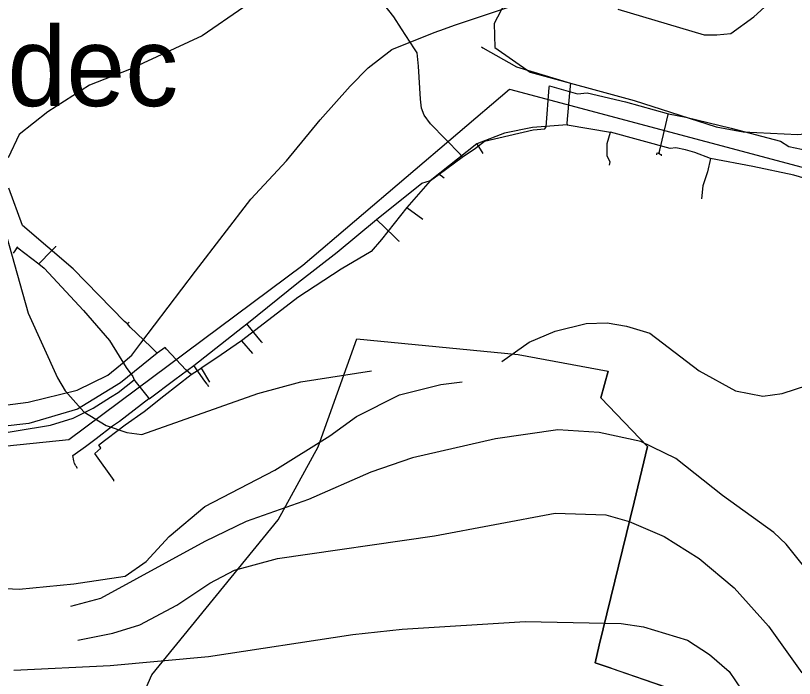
# Model space of a CAD drawing. Extents: x -662620 to -656370, y -1067090 to -1062990.
# Drawn here: x -661112.7 to -660940.7, y -1066376.6 to -1066230.3 of the extents above; entities that cross this region are included whole.
import ezdxf

# ---------------------------------------------------------------- set-up
doc = ezdxf.new("R2010")
doc.units = 0
for name, color, linetype in [('MÍSTNÍ_NÁZVY', 7, 'Continuous'), ('OBVOD_PÚ', 7, 'Continuous'), ('PLYNOVOD_-_STL', 7, 'Continuous'), ('SDELOVACÍ_VEDENÍ_-_PODZEMNÍ', 7, 'Continuous'), ('SILNICE_II__TŘÍDY_A_III__TŘÍDY', 7, 'Continuous'), ('Trvalý_trávní_porost_-_stávající', 7, 'Continuous'), ('VODNÍ_TOK', 7, 'Continuous'), ('VRSTEVNICE_ZDŮRAZNĚNÁ', 7, 'Continuous'), ('VRSTEVNICE_ZÁKLADNÍ', 7, 'Continuous')]:
    doc.layers.add(name, color=color, linetype=linetype)

msp = doc.modelspace()

# ---------------------------------------------------------------- linework, layer by layer
at = {"layer": 'OBVOD_PÚ'}
for points in [[(-661045.91, -1066325.5), (-661037.38, -1066301.6)], [(-661037.38, -1066301.6), (-661001.7, -1066305.12)], [(-661001.7, -1066305.12), (-660981.85, -1066308.8)], [(-660983.44, -1066314.69), (-660981.85, -1066308.8)], [(-660973.18, -1066325.38), (-660983.44, -1066314.69)], [(-661054.71, -1066341.61), (-661045.91, -1066325.5)], [(-660976.11, -1066337.7), (-660973.18, -1066325.38)], [(-660983.81, -1066369.27), (-660976.11, -1066337.7)], [(-661082.61, -1066375.81), (-661054.71, -1066341.61)], [(-660984.72, -1066373.16), (-660983.81, -1066369.27)], [(-660981.15, -1066374.35), (-660984.72, -1066373.16)], [(-660981.15, -1066374.35), (-660934.68, -1066390.3)], [(-661090.36, -1066393.34), (-661082.61, -1066375.81)]]:
    msp.add_lwpolyline(points, dxfattribs=at)
at = {"layer": 'PLYNOVOD_-_STL'}
for points in [[(-661027.49, -1066233.24), (-661029.15, -1066230.6), (-661031.71, -1066227.44), (-661033.75, -1066225.32)], [(-661024.01, -1066238.55), (-661024.62, -1066237.61), (-661027.49, -1066233.24)], [(-661014.05, -1066261.51), (-661014.23, -1066261.24), (-661014.24, -1066261.23), (-661014.45, -1066260.94), (-661021.06, -1066254.19), (-661022.45, -1066252.24), (-661023.04, -1066250.75), (-661023.3, -1066248.75), (-661023.74, -1066241.45), (-661024.01, -1066238.55)], [(-661014.05, -1066261.51), (-661011.11, -1066259.58), (-661009.14, -1066258.03), (-660998.38, -1066255.49), (-660995.85, -1066255.31), (-660995.51, -1066254.84), (-660994.85, -1066246.2), (-660994.77, -1066245.82), (-660988.59, -1066247.54), (-660986.46, -1066247.33), (-660978.02, -1066249.31), (-660968.5, -1066251.96)], [(-660970.55, -1066260.58), (-660970.54, -1066260.52), (-660970.42, -1066259.99), (-660968.62, -1066252.12), (-660968.5, -1066251.96)], [(-660968.5, -1066251.96), (-660964.68, -1066252.72), (-660954.68, -1066255.14), (-660943.8, -1066258), (-660941.9, -1066259.2), (-660934.92, -1066260.69), (-660918.4, -1066264.09), (-660917.63, -1066264.41)], [(-661086.53, -1066310.72), (-661086.42, -1066310.91), (-661083.45, -1066314.6), (-661083.3, -1066314.77), (-661083.19, -1066314.9), (-661077.58, -1066310.58), (-661073.37, -1066307.5), (-661062.61, -1066299.03), (-661061.64, -1066298.36), (-661050.27, -1066289.15), (-661041.66, -1066282.54), (-661033.03, -1066275.28), (-661022.97, -1066267.28), (-661021.11, -1066266.67), (-661019.18, -1066265.31), (-661014.05, -1066261.51)], [(-660971.12, -1066261.02), (-660971.08, -1066260.87), (-660971.01, -1066260.62), (-660970.97, -1066260.64)], [(-660970.6, -1066260.78), (-660970.97, -1066260.64)], [(-660970.55, -1066260.58), (-660970.6, -1066260.78)], [(-660970.6, -1066260.78), (-660970.14, -1066260.94), (-660970.16, -1066261.23)], [(-661019.18, -1066265.31), (-661018.46, -1066265.84), (-661018.37, -1066265.9)], [(-661018.37, -1066265.9), (-661018.08, -1066266.12)], [(-661028.13, -1066279.99), (-661029.11, -1066279.04), (-661033.03, -1066275.28)], [(-661028.13, -1066279.99), (-661028.02, -1066280.09)], [(-661112.23, -1066281.51), (-661112.4, -1066281.4), (-661112.91, -1066282.19), (-661113.27, -1066282.75)], [(-661112.23, -1066281.51), (-661112.23, -1066281.52)], [(-661112.23, -1066281.52), (-661107.6, -1066285.09), (-661106.42, -1066286.04), (-661097.73, -1066295.36), (-661091.95, -1066301.98), (-661088.33, -1066307.97), (-661086.82, -1066309.93), (-661086.53, -1066310.72)], [(-661103.84, -1066281.22), (-661104.81, -1066282.22), (-661107.6, -1066285.09)], [(-661103.84, -1066281.22), (-661103.83, -1066281.21)], [(-661058.36, -1066302.4), (-661059.18, -1066301.39), (-661061.64, -1066298.36)], [(-661058.36, -1066302.4), (-661058.28, -1066302.5)], [(-661201.79, -1066303.72), (-661197.48, -1066306.41), (-661193.37, -1066309.12), (-661189.72, -1066311.17), (-661184.41, -1066313.39), (-661177.05, -1066316.23), (-661170.57, -1066318.96), (-661161.9, -1066323.64), (-661157.12, -1066325.4), (-661150.59, -1066326.22), (-661142.93, -1066325.72), (-661122.63, -1066323.36), (-661120.72, -1066323.23), (-661105.01, -1066320.68), (-661100.04, -1066319.12), (-661095.57, -1066316.92), (-661091.73, -1066314.54), (-661090.08, -1066313.5), (-661086.53, -1066310.72)], [(-661070.42, -1066311.67), (-661070.91, -1066310.97), (-661073.37, -1066307.5)], [(-661070.42, -1066311.67), (-661070.09, -1066312.13)], [(-661099.43, -1066329.68), (-661099.73, -1066329.18), (-661099.85, -1066328.53), (-661100.07, -1066327.38), (-661097.3, -1066325.36), (-661094.94, -1066323.65), (-661091.33, -1066320.86), (-661089.74, -1066319.78), (-661083.3, -1066314.77)], [(-661099.43, -1066329.68), (-661099.14, -1066330.15)]]:
    msp.add_lwpolyline(points, dxfattribs=at)
at = {"layer": 'SDELOVACÍ_VEDENÍ_-_PODZEMNÍ'}
for points in [[(-661009.85, -1066237.16), (-661009.5, -1066237.42), (-661002.09, -1066241.62), (-660990.14, -1066245.21), (-660990.4, -1066247.36), (-660990.96, -1066254), (-660990.86, -1066254.37)], [(-661009.85, -1066237.16), (-661009.5, -1066237.42), (-661002.09, -1066241.62), (-660990.14, -1066245.21), (-660990.4, -1066247.36), (-660990.96, -1066254), (-660990.86, -1066254.37)], [(-661009.85, -1066237.16), (-661009.5, -1066237.42), (-661002.09, -1066241.62), (-660990.14, -1066245.21), (-660990.4, -1066247.36), (-660990.96, -1066254), (-660990.86, -1066254.37)], [(-661009.85, -1066237.16), (-661009.5, -1066237.42), (-661002.09, -1066241.62), (-660990.14, -1066245.21), (-660990.4, -1066247.36), (-660990.96, -1066254), (-660990.86, -1066254.37)], [(-660990.86, -1066254.37), (-660998.54, -1066255), (-661004.71, -1066256.21), (-661010.82, -1066258.59)], [(-660990.86, -1066254.37), (-660998.54, -1066255), (-661004.71, -1066256.21), (-661010.82, -1066258.59)], [(-660990.86, -1066254.37), (-660998.54, -1066255), (-661004.71, -1066256.21), (-661010.82, -1066258.59)], [(-660990.86, -1066254.37), (-660998.54, -1066255), (-661004.71, -1066256.21), (-661010.82, -1066258.59)], [(-660990.86, -1066254.37), (-660981.34, -1066256.02)], [(-660990.86, -1066254.37), (-660981.34, -1066256.02)], [(-660990.86, -1066254.37), (-660981.34, -1066256.02)], [(-660990.86, -1066254.37), (-660981.34, -1066256.02)], [(-660981.57, -1066263.29), (-660981.41, -1066262.59), (-660982.09, -1066261.32), (-660982.07, -1066258.54), (-660981.34, -1066256.02)], [(-660981.57, -1066263.29), (-660981.41, -1066262.59), (-660982.09, -1066261.32), (-660982.07, -1066258.54), (-660981.34, -1066256.02)], [(-660981.57, -1066263.29), (-660981.41, -1066262.59), (-660982.09, -1066261.32), (-660982.07, -1066258.54), (-660981.34, -1066256.02)], [(-660981.57, -1066263.29), (-660981.41, -1066262.59), (-660982.09, -1066261.32), (-660982.07, -1066258.54), (-660981.34, -1066256.02)], [(-660959.24, -1066261.81), (-660962.73, -1066260.49), (-660964.78, -1066259.95), (-660966.87, -1066259.51), (-660968.15, -1066259.62), (-660981.34, -1066256.02)], [(-660959.24, -1066261.81), (-660962.73, -1066260.49), (-660964.78, -1066259.95), (-660966.87, -1066259.51), (-660968.15, -1066259.62), (-660981.34, -1066256.02)], [(-660959.24, -1066261.81), (-660962.73, -1066260.49), (-660964.78, -1066259.95), (-660966.87, -1066259.51), (-660968.15, -1066259.62), (-660981.34, -1066256.02)], [(-660959.24, -1066261.81), (-660962.73, -1066260.49), (-660964.78, -1066259.95), (-660966.87, -1066259.51), (-660968.15, -1066259.62), (-660981.34, -1066256.02)], [(-661010.82, -1066258.59), (-661021.13, -1066266.79), (-661026.3, -1066272.68)], [(-661010.82, -1066258.59), (-661021.13, -1066266.79), (-661026.3, -1066272.68)], [(-661010.82, -1066258.59), (-661021.13, -1066266.79), (-661026.3, -1066272.68)], [(-661010.82, -1066258.59), (-661021.13, -1066266.79), (-661026.3, -1066272.68)], [(-661010.82, -1066258.59), (-661009.55, -1066260.72)], [(-661010.82, -1066258.59), (-661009.55, -1066260.72)], [(-661010.82, -1066258.59), (-661009.55, -1066260.72)], [(-661010.82, -1066258.59), (-661009.55, -1066260.72)], [(-660959.24, -1066261.81), (-660959.87, -1066264.79), (-660960.91, -1066267.9), (-660961.23, -1066270.71)], [(-660959.24, -1066261.81), (-660959.87, -1066264.79), (-660960.91, -1066267.9), (-660961.23, -1066270.71)], [(-660959.24, -1066261.81), (-660959.87, -1066264.79), (-660960.91, -1066267.9), (-660961.23, -1066270.71)], [(-660959.24, -1066261.81), (-660959.87, -1066264.79), (-660960.91, -1066267.9), (-660961.23, -1066270.71)], [(-660926.5, -1066269.08), (-660935.34, -1066267.11), (-660940.84, -1066265.54), (-660949.87, -1066263.62), (-660959.24, -1066261.81)], [(-660926.5, -1066269.08), (-660935.34, -1066267.11), (-660940.84, -1066265.54), (-660949.87, -1066263.62), (-660959.24, -1066261.81)], [(-660926.5, -1066269.08), (-660935.34, -1066267.11), (-660940.84, -1066265.54), (-660949.87, -1066263.62), (-660959.24, -1066261.81)], [(-660926.5, -1066269.08), (-660935.34, -1066267.11), (-660940.84, -1066265.54), (-660949.87, -1066263.62), (-660959.24, -1066261.81)], [(-661088.03, -1066298.35), (-661088.66, -1066297.78), (-661100.01, -1066286.18), (-661111.19, -1066276.61), (-661114.2, -1066268.4)], [(-661088.03, -1066298.35), (-661088.66, -1066297.78), (-661100.01, -1066286.18), (-661111.19, -1066276.61), (-661114.2, -1066268.4)], [(-661088.03, -1066298.35), (-661088.66, -1066297.78), (-661100.01, -1066286.18), (-661111.19, -1066276.61), (-661114.2, -1066268.4)], [(-661088.03, -1066298.35), (-661088.66, -1066297.78), (-661100.01, -1066286.18), (-661111.19, -1066276.61), (-661114.2, -1066268.4)], [(-661026.3, -1066272.68), (-661031.91, -1066279.71), (-661034.17, -1066282.39), (-661040.82, -1066286.24), (-661050.41, -1066292.5), (-661062.52, -1066301.82), (-661062.86, -1066302.04)], [(-661026.3, -1066272.68), (-661031.91, -1066279.71), (-661034.17, -1066282.39), (-661040.82, -1066286.24), (-661050.41, -1066292.5), (-661062.52, -1066301.82), (-661062.86, -1066302.04)], [(-661026.3, -1066272.68), (-661031.91, -1066279.71), (-661034.17, -1066282.39), (-661040.82, -1066286.24), (-661050.41, -1066292.5), (-661062.52, -1066301.82), (-661062.86, -1066302.04)], [(-661026.3, -1066272.68), (-661031.91, -1066279.71), (-661034.17, -1066282.39), (-661040.82, -1066286.24), (-661050.41, -1066292.5), (-661062.52, -1066301.82), (-661062.86, -1066302.04)], [(-661026.3, -1066272.68), (-661022.81, -1066275.22)], [(-661026.3, -1066272.68), (-661022.81, -1066275.22)], [(-661026.3, -1066272.68), (-661022.81, -1066275.22)], [(-661026.3, -1066272.68), (-661022.81, -1066275.22)], [(-661088.03, -1066298.35), (-661087.66, -1066297.97)], [(-661088.03, -1066298.35), (-661087.66, -1066297.97)], [(-661088.03, -1066298.35), (-661087.66, -1066297.97)], [(-661088.03, -1066298.35), (-661087.66, -1066297.97)], [(-661081.48, -1066304.78), (-661082.85, -1066303.39), (-661087.41, -1066299.07), (-661088.03, -1066298.35)], [(-661081.48, -1066304.78), (-661082.85, -1066303.39), (-661087.41, -1066299.07), (-661088.03, -1066298.35)], [(-661081.48, -1066304.78), (-661082.85, -1066303.39), (-661087.41, -1066299.07), (-661088.03, -1066298.35)], [(-661081.48, -1066304.78), (-661082.85, -1066303.39), (-661087.41, -1066299.07), (-661088.03, -1066298.35)], [(-661062.86, -1066302.04), (-661068.52, -1066306), (-661071.77, -1066308.1)], [(-661062.86, -1066302.04), (-661068.52, -1066306), (-661071.77, -1066308.1)], [(-661062.86, -1066302.04), (-661068.52, -1066306), (-661071.77, -1066308.1)], [(-661062.86, -1066302.04), (-661068.52, -1066306), (-661071.77, -1066308.1)], [(-661062.86, -1066302.04), (-661060.42, -1066304.89)], [(-661062.86, -1066302.04), (-661060.42, -1066304.89)], [(-661062.86, -1066302.04), (-661060.42, -1066304.89)], [(-661062.86, -1066302.04), (-661060.42, -1066304.89)], [(-661073.94, -1066309.5), (-661075.1, -1066308.47), (-661079.41, -1066303.88), (-661079.7, -1066303.55), (-661081.48, -1066304.78)], [(-661073.94, -1066309.5), (-661075.1, -1066308.47), (-661079.41, -1066303.88), (-661079.7, -1066303.55), (-661081.48, -1066304.78)], [(-661073.94, -1066309.5), (-661075.1, -1066308.47), (-661079.41, -1066303.88), (-661079.7, -1066303.55), (-661081.48, -1066304.78)], [(-661073.94, -1066309.5), (-661075.1, -1066308.47), (-661079.41, -1066303.88), (-661079.7, -1066303.55), (-661081.48, -1066304.78)], [(-661081.48, -1066304.78), (-661089.56, -1066311.32), (-661099.02, -1066317.19), (-661109.78, -1066320.34), (-661134.76, -1066323.1), (-661143.61, -1066324.64), (-661154.07, -1066324.92), (-661158.51, -1066323.69)], [(-661081.48, -1066304.78), (-661089.56, -1066311.32), (-661099.02, -1066317.19), (-661109.78, -1066320.34), (-661134.76, -1066323.1), (-661143.61, -1066324.64), (-661154.07, -1066324.92), (-661158.51, -1066323.69)], [(-661081.48, -1066304.78), (-661089.56, -1066311.32), (-661099.02, -1066317.19), (-661109.78, -1066320.34), (-661134.76, -1066323.1), (-661143.61, -1066324.64), (-661154.07, -1066324.92), (-661158.51, -1066323.69)], [(-661081.48, -1066304.78), (-661089.56, -1066311.32), (-661099.02, -1066317.19), (-661109.78, -1066320.34), (-661134.76, -1066323.1), (-661143.61, -1066324.64), (-661154.07, -1066324.92), (-661158.51, -1066323.69)], [(-661091.09, -1066333), (-661090.96, -1066332.9), (-661095.25, -1066326.94), (-661093.9, -1066325.8), (-661094.37, -1066325.04), (-661088.55, -1066320.6), (-661084.3, -1066317.68), (-661079.99, -1066314.18), (-661073.94, -1066309.5)], [(-661091.09, -1066333), (-661090.96, -1066332.9), (-661095.25, -1066326.94), (-661093.9, -1066325.8), (-661094.37, -1066325.04), (-661088.55, -1066320.6), (-661084.3, -1066317.68), (-661079.99, -1066314.18), (-661073.94, -1066309.5)], [(-661091.09, -1066333), (-661090.96, -1066332.9), (-661095.25, -1066326.94), (-661093.9, -1066325.8), (-661094.37, -1066325.04), (-661088.55, -1066320.6), (-661084.3, -1066317.68), (-661079.99, -1066314.18), (-661073.94, -1066309.5)], [(-661091.09, -1066333), (-661090.96, -1066332.9), (-661095.25, -1066326.94), (-661093.9, -1066325.8), (-661094.37, -1066325.04), (-661088.55, -1066320.6), (-661084.3, -1066317.68), (-661079.99, -1066314.18), (-661073.94, -1066309.5)], [(-661073.94, -1066309.5), (-661071.77, -1066308.1)], [(-661073.94, -1066309.5), (-661071.77, -1066308.1)], [(-661073.94, -1066309.5), (-661071.77, -1066308.1)], [(-661073.94, -1066309.5), (-661071.77, -1066308.1)], [(-661071.77, -1066308.1), (-661069.92, -1066311.17)], [(-661071.77, -1066308.1), (-661069.92, -1066311.17)], [(-661071.77, -1066308.1), (-661069.92, -1066311.17)], [(-661071.77, -1066308.1), (-661069.92, -1066311.17)]]:
    msp.add_lwpolyline(points, dxfattribs=at)
at = {"layer": 'SILNICE_II__TŘÍDY_A_III__TŘÍDY'}
msp.add_lwpolyline([(-661455.69, -1066258.23), (-661425.11, -1066264.68), (-661348.59, -1066266), (-661242.48, -1066292.61), (-661199.34, -1066308.81), (-661155.55, -1066329.47), (-661101, -1066323.85), (-661049.27, -1066285.34), (-661003.66, -1066246.5), (-660916.89, -1066269.64), (-660858.54, -1066277.24), (-660844, -1066278.23), (-660831.11, -1066280.88), (-660727.44, -1066329.77), (-660601.37, -1066369.96)], dxfattribs=at)
at = {"layer": 'Trvalý_trávní_porost_-_stávající'}
for p, q in [((-661045.91, -1066325.5), (-661037.38, -1066301.6)), ((-661037.38, -1066301.6), (-661001.7, -1066305.12)), ((-661001.7, -1066305.12), (-660981.85, -1066308.8)), ((-660981.85, -1066308.8), (-660983.44, -1066314.69)), ((-660983.44, -1066314.69), (-660973.18, -1066325.38)), ((-661054.71, -1066341.61), (-661045.91, -1066325.5)), ((-660973.18, -1066325.38), (-660976.11, -1066337.7)), ((-660976.11, -1066337.7), (-660983.81, -1066369.27)), ((-661082.61, -1066375.81), (-661054.71, -1066341.61)), ((-660983.81, -1066369.27), (-660984.72, -1066373.16)), ((-660984.72, -1066373.16), (-660981.15, -1066374.35)), ((-660981.15, -1066374.35), (-660934.68, -1066390.3)), ((-661090.36, -1066393.34), (-661082.61, -1066375.81))]:
    msp.add_line(p, q, dxfattribs=at)
msp.add_lwpolyline([(-661090.36, -1066393.34), (-661082.61, -1066375.81), (-661054.71, -1066341.61), (-661045.91, -1066325.5), (-661037.38, -1066301.6), (-661001.7, -1066305.12), (-660981.85, -1066308.8), (-660983.44, -1066314.69), (-660973.18, -1066325.38), (-660976.11, -1066337.7), (-660983.81, -1066369.27), (-660984.72, -1066373.16), (-660981.15, -1066374.35), (-660934.68, -1066390.3)], dxfattribs=at)
at = {"layer": 'VODNÍ_TOK'}
for points in [[(-660979.68, -1066228.89), (-660960.65, -1066234.51), (-660957.84, -1066234.51), (-660954.78, -1066234.21), (-660949.63, -1066230.57), (-660942.54, -1066224.05)], [(-661123.58, -1066317.39), (-661109.92, -1066315.58), (-661099.15, -1066312.95), (-661092.38, -1066309.64), (-661089.54, -1066307.34), (-661087.07, -1066305.22), (-661085.08, -1066302.59), (-661072.99, -1066286.71), (-661060.78, -1066270.81), (-661052.9, -1066262.36), (-661045.43, -1066253.27), (-661038.8, -1066245.87), (-661034.84, -1066241.79), (-661029.64, -1066237.77), (-661020.26, -1066234.02), (-661017.97, -1066233.23), (-661015.75, -1066232.4), (-661003.66, -1066228.39)]]:
    msp.add_lwpolyline(points, dxfattribs=at)
at = {"layer": 'VRSTEVNICE_ZDŮRAZNĚNÁ'}
for points in [[(-661002.44, -1066223.28), (-661007.02, -1066232.02), (-661006.9, -1066237.33), (-660999.1, -1066242.77), (-660976.07, -1066249.07), (-660958.01, -1066254.81), (-660951.99, -1066255.95), (-660939.95, -1066256.53), (-660933.93, -1066255.95), (-660927.34, -1066254.38), (-660920.89, -1066251.51), (-660908.99, -1066244.49), (-660903.55, -1066242.48), (-660896.96, -1066240.76), (-660887.64, -1066240.33), (-660878.04, -1066243.34), (-660872.31, -1066246.21), (-660866.57, -1066246.92), (-660860.84, -1066246.49), (-660854.96, -1066244.49), (-660854.1, -1066243.77)], [(-661113.08, -1066374.76), (-661091.87, -1066373.76), (-661070.08, -1066371.75), (-661038.27, -1066366.88), (-661027.37, -1066365.73), (-661000.14, -1066364.01), (-660978.93, -1066364.44), (-660974.06, -1066365.16), (-660964.31, -1066368.17), (-660959.44, -1066371.32), (-660955.14, -1066375.05), (-660948.12, -1066385.37), (-660943.39, -1066395.69), (-660936.65, -1066421.48)]]:
    msp.add_lwpolyline(points, dxfattribs=at)
at = {"layer": 'VRSTEVNICE_ZÁKLADNÍ'}
for points in [[(-661062.34, -1066228.44), (-661071.51, -1066234.74), (-661087.57, -1066242.2), (-661096.4, -1066245.67), (-661105.62, -1066251.51), (-661111.93, -1066256.53), (-661114.37, -1066261.69)], [(-661062.34, -1066228.44), (-661071.51, -1066234.74), (-661087.57, -1066242.2), (-661096.4, -1066245.67), (-661105.62, -1066251.51), (-661111.93, -1066256.53), (-661114.37, -1066261.69)], [(-661114.83, -1066278.68), (-661109.92, -1066295.94), (-661103.47, -1066310.27), (-661101.76, -1066313.14), (-661097.65, -1066317.78), (-661092.73, -1066320.73), (-661088.14, -1066322.31), (-661084.84, -1066322.74), (-661059.19, -1066313.71), (-661049.73, -1066311.13), (-661034.11, -1066308.69)], [(-661114.83, -1066278.68), (-661109.92, -1066295.94), (-661103.47, -1066310.27), (-661101.76, -1066313.14), (-661097.65, -1066317.78), (-661092.73, -1066320.73), (-661088.14, -1066322.31), (-661084.84, -1066322.74), (-661059.19, -1066313.71), (-661049.73, -1066311.13), (-661034.11, -1066308.69)], [(-661005.3, -1066306.63), (-660999.28, -1066302.39), (-660993.55, -1066299.95), (-660986.67, -1066298.23), (-660982.09, -1066298.09), (-660977.79, -1066298.81), (-660972.63, -1066300.38), (-660961.73, -1066308.69), (-660953.71, -1066313.14), (-660947.69, -1066314.28), (-660943.39, -1066313.71), (-660929.35, -1066309.12), (-660926.34, -1066308.84), (-660922.9, -1066309.41), (-660918.45, -1066312.13), (-660916.16, -1066314.57), (-660913.87, -1066318.44), (-660912.15, -1066328.76), (-660910.92, -1066330.74), (-660909.14, -1066332.34), (-660904.98, -1066334.63), (-660901.54, -1066334.92), (-660899.39, -1066333.77)], [(-661005.3, -1066306.63), (-660999.28, -1066302.39), (-660993.55, -1066299.95), (-660986.67, -1066298.23), (-660982.09, -1066298.09), (-660977.79, -1066298.81), (-660972.63, -1066300.38), (-660961.73, -1066308.69), (-660953.71, -1066313.14), (-660947.69, -1066314.28), (-660943.39, -1066313.71), (-660929.35, -1066309.12), (-660926.34, -1066308.84), (-660922.9, -1066309.41), (-660918.45, -1066312.13), (-660916.16, -1066314.57), (-660913.87, -1066318.44), (-660912.15, -1066328.76), (-660910.92, -1066330.74), (-660909.14, -1066332.34), (-660904.98, -1066334.63), (-660901.54, -1066334.92), (-660899.39, -1066333.77)], [(-661170.28, -1066337.09), (-661160.53, -1066343.02), (-661144.32, -1066351.12), (-661137.44, -1066353.98), (-661123.97, -1066356.28), (-661111.93, -1066356.85), (-661099.89, -1066355.7), (-661088.55, -1066354), (-661083.89, -1066350.76), (-661078.77, -1066345.26), (-661070.94, -1066338.65), (-661055.46, -1066330.62), (-661043.28, -1066323.03), (-661037.44, -1066318.77), (-661027.95, -1066314), (-661018.77, -1066311.7), (-661014.05, -1066311.13)], [(-661170.28, -1066337.09), (-661160.53, -1066343.02), (-661144.32, -1066351.12), (-661137.44, -1066353.98), (-661123.97, -1066356.28), (-661111.93, -1066356.85), (-661099.89, -1066355.7), (-661088.55, -1066354), (-661083.89, -1066350.76), (-661078.77, -1066345.26), (-661070.94, -1066338.65), (-661055.46, -1066330.62), (-661043.28, -1066323.03), (-661037.44, -1066318.77), (-661027.95, -1066314), (-661018.77, -1066311.7), (-661014.05, -1066311.13)], [(-660936.37, -1066354.7), (-660942.53, -1066346.96), (-660945.25, -1066344.38), (-660956.58, -1066336.21), (-660966.89, -1066328.04), (-660974.63, -1066324.32), (-660983.81, -1066322.31), (-660992.98, -1066321.74), (-661006.74, -1066323.74), (-661025.08, -1066327.9), (-661034.25, -1066331.05), (-661048.01, -1066337.07), (-661061.77, -1066341.94), (-661070.94, -1066346.39), (-661093.97, -1066358.93), (-661100.61, -1066360.72)], [(-660936.37, -1066354.7), (-660942.53, -1066346.96), (-660945.25, -1066344.38), (-660956.58, -1066336.21), (-660966.89, -1066328.04), (-660974.63, -1066324.32), (-660983.81, -1066322.31), (-660992.98, -1066321.74), (-661006.74, -1066323.74), (-661025.08, -1066327.9), (-661034.25, -1066331.05), (-661048.01, -1066337.07), (-661061.77, -1066341.94), (-661070.94, -1066346.39), (-661093.97, -1066358.93), (-661100.61, -1066360.72)], [(-661098.96, -1066368.16), (-661091.25, -1066366.61), (-661085.27, -1066364.73), (-661077.1, -1066360.43), (-661069.8, -1066355.56), (-661064.35, -1066352.69), (-661054.89, -1066350.11), (-661020.21, -1066345.1), (-660993.55, -1066340.08), (-660982.37, -1066340.51), (-660977.21, -1066341.94), (-660969.47, -1066345.24), (-660961.73, -1066350.11), (-660954, -1066356.56), (-660946.4, -1066365.02), (-660939.09, -1066375.34)], [(-661098.96, -1066368.16), (-661091.25, -1066366.61), (-661085.27, -1066364.73), (-661077.1, -1066360.43), (-661069.8, -1066355.56), (-661064.35, -1066352.69), (-661054.89, -1066350.11), (-661020.21, -1066345.1), (-660993.55, -1066340.08), (-660982.37, -1066340.51), (-660977.21, -1066341.94), (-660969.47, -1066345.24), (-660961.73, -1066350.11), (-660954, -1066356.56), (-660946.4, -1066365.02), (-660939.09, -1066375.34)]]:
    msp.add_lwpolyline(points, dxfattribs=at)

# ---------------------------------------------------------------- texts
at = {"layer": 'MÍSTNÍ_NÁZVY'}
msp.add_text('Ledec', height=17.5, dxfattribs=at).set_placement((-661140.56, -1066250.27))

doc.saveas('drawing.dxf')
